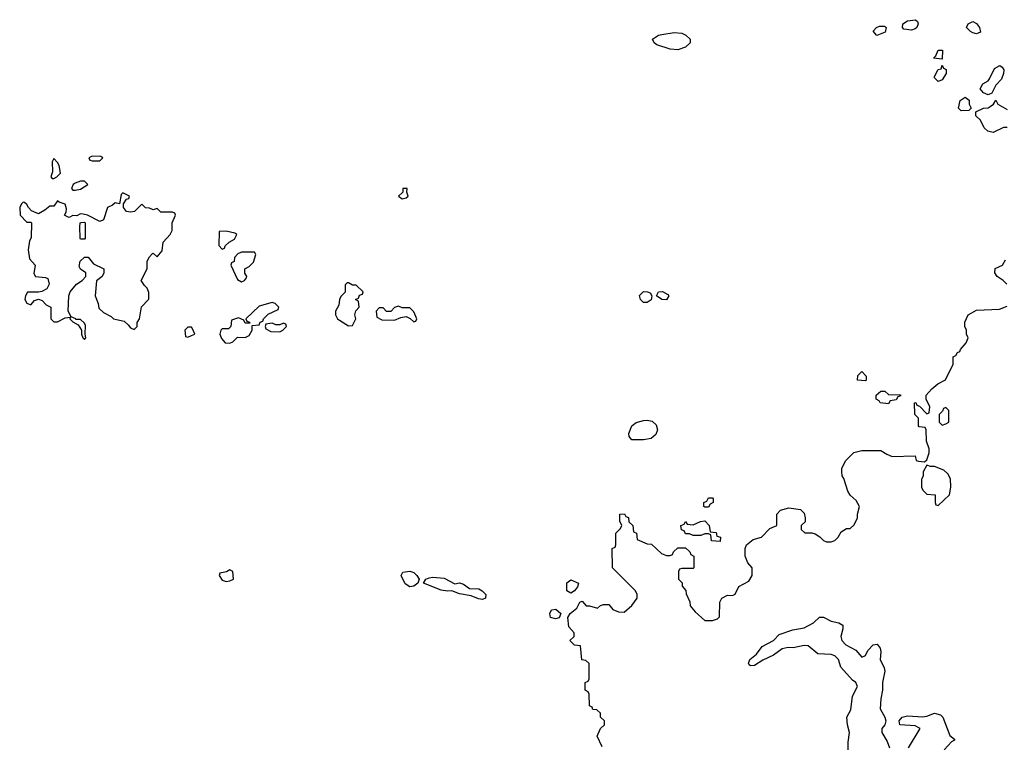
# Model space of a CAD drawing. Header units: inches. Extents: x 2380053 to 2584298, y 380219 to 546618.
# Tile 296 of 656: x 2461832 to 2466975, y 515818 to 519591. Entities that reach past the tile are written whole.
import ezdxf

# ---------------------------------------------------------------- set-up
doc = ezdxf.new("R2010")
doc.units = ezdxf.units.IN
doc.header["$MEASUREMENT"] = 0
doc.layers.add('C4561', color=7, linetype='Continuous')

msp = doc.modelspace()

# ---------------------------------------------------------------- linework, layer by layer
at = {"layer": 'C4561', "color": 2}
for points, elevation in [([(2466310, 519509), (2466290, 519532), (2466308, 519550), (2466323.2, 519556.8), (2466350, 519558), (2466354.4, 519554.4), (2466358, 519550), (2466353.2, 519526.8)], 58), ([(2466490, 519537.2), (2466450, 519542), (2466444, 519550), (2466445.2, 519570), (2466470, 519586), (2466511.3, 519591.3), (2466522, 519582), (2466524.7, 519570), (2466518, 519550), (2466510, 519544)], 58), ([(2466830, 519518), (2466810, 519522), (2466798, 519530), (2466778, 519550), (2466786, 519570), (2466810, 519582), (2466830, 519571.3), (2466844.7, 519550), (2466850, 519526)], 58), ([(2465270, 519433.2), (2465230, 519437.2), (2465160.2, 519460.2), (2465146, 519470), (2465138, 519490), (2465169.3, 519510.7), (2465185.6, 519514.4), (2465250, 519524), (2465290, 519521), (2465312, 519510), (2465334, 519490), (2465334, 519470), (2465310, 519448.7)], 58), ([(2466650, 519386), (2466606, 519390), (2466618, 519402), (2466630, 519432), (2466651.6, 519431.6)], 58), ([(2466630, 519269), (2466610, 519288), (2466609.1, 519290.9), (2466629, 519331), (2466646, 519334), (2466650, 519354), (2466658, 519338), (2466671.6, 519331.6), (2466672, 519310), (2466650, 519278)], 58), ([(2466890, 519199), (2466866, 519210), (2466849, 519231), (2466863.1, 519256.9), (2466890, 519272), (2466898, 519282), (2466923.1, 519336.9), (2466951.6, 519351.6), (2466963.6, 519343.6), (2466972, 519330), (2466971.3, 519310), (2466959.8, 519280.2), (2466931.1, 519248.9), (2466910, 519208)], 58), ([(2466750, 519115.3), (2466735.3, 519130), (2466744, 519170), (2466770, 519186), (2466790.7, 519170.7), (2466791, 519150), (2466802, 519130), (2466790, 519118)], 58), ([(2462210, 518878), (2462194, 518870), (2462198, 518858), (2462210, 518854), (2462250, 518854), (2462266, 518870), (2462256.4, 518876.4)], 62), ([(2462010, 518866), (2462002, 518850), (2462003.6, 518796.4), (2461994, 518770), (2462002, 518762), (2462010, 518762), (2462026, 518770), (2462046, 518790), (2462038, 518830), (2462030, 518846)], 62), ([(2462150, 518748.7), (2462122, 518738), (2462112, 518730), (2462102, 518710), (2462110, 518702), (2462121, 518701), (2462150, 518707.3), (2462188, 518730), (2462170, 518748)], 62), ([(2462370, 518688), (2462362, 518678), (2462354, 518630), (2462330, 518635.3), (2462317.1, 518622.9), (2462291, 518610), (2462270, 518546), (2462250, 518538), (2462186, 518570), (2462163.6, 518576.4), (2462150, 518578), (2462130, 518568), (2462110, 518569), (2462090, 518559), (2462081.2, 518561.2), (2462066, 518570), (2462074, 518586), (2462076, 518604), (2462070, 518628), (2462038, 518638), (2462030, 518646), (2462010, 518618), (2461990, 518618), (2461964, 518596), (2461930, 518578), (2461894, 518594), (2461878, 518610), (2461870, 518626), (2461856.4, 518636.4), (2461850, 518638), (2461842, 518630), (2461832, 518610), (2461834, 518570), (2461870, 518534), (2461890, 518534), (2461894, 518530), (2461891.6, 518451.6), (2461883.6, 518436.4), (2461876, 518390), (2461883.5, 518343.5), (2461912, 518310), (2461905.4, 518265.4), (2461914, 518250), (2461966, 518246), (2461979.8, 518239.8), (2461986.8, 518210), (2461973.4, 518186.6), (2461947.1, 518172.9), (2461930, 518168), (2461872, 518168), (2461862, 518150), (2461858, 518130), (2461870, 518112), (2461890, 518102), (2461910, 518124.7), (2461930, 518132), (2461950, 518124.7), (2461970, 518102), (2461994, 518090), (2461994, 518030), (2462010, 518014), (2462030, 518014), (2462070, 518034), (2462098, 518038), (2462094, 518030), (2462110, 518014), (2462138, 517998), (2462154, 517970), (2462154, 517950), (2462162, 517930), (2462170, 517922), (2462178, 517930), (2462174, 517950), (2462175.3, 517995.3), (2462170, 518006), (2462150, 518026), (2462126, 518026), (2462126, 518030), (2462100.4, 518040.4), (2462086, 518070), (2462088, 518150), (2462095.3, 518170), (2462128.9, 518211.1), (2462158, 518230), (2462178, 518250), (2462178, 518270), (2462148.9, 518288.9), (2462143.1, 518303.1), (2462148.7, 518330), (2462170, 518351.3), (2462190, 518351.3), (2462216.9, 518316.9), (2462272, 518290), (2462272, 518270), (2462262, 518250), (2462232.7, 518227.3), (2462226, 518150), (2462242, 518110), (2462245.4, 518085.4), (2462270, 518062), (2462310, 518042), (2462322, 518030), (2462377.3, 518017.3), (2462398.8, 517998.8), (2462410, 517982), (2462430, 517974), (2462446, 517990), (2462446, 518010), (2462458, 518030), (2462468.4, 518091.6), (2462507.3, 518132.7), (2462507.3, 518167.3), (2462498, 518190), (2462483.1, 518203.1), (2462466, 518230), (2462498, 518290), (2462498, 518330), (2462510, 518354), (2462526, 518370), (2462530, 518372), (2462550, 518354), (2462576.4, 518383.6), (2462582, 518430), (2462618, 518470), (2462628, 518490), (2462628, 518530), (2462646, 518570), (2462642, 518582), (2462630, 518586), (2462570, 518586), (2462550, 518606), (2462530, 518598), (2462510, 518608), (2462490, 518608.7), (2462470, 518628), (2462432, 518590), (2462410, 518586), (2462389.3, 518589.3), (2462374, 518610), (2462374, 518630), (2462390, 518654), (2462402, 518658), (2462406, 518670)], 62), ([(2463855.3, 518710), (2463834, 518710), (2463834, 518690), (2463811.3, 518670), (2463830, 518656), (2463850, 518661), (2463862, 518670), (2463854, 518690)], 62), ([(2462150, 518446), (2462148, 518450), (2462146, 518510), (2462148, 518530), (2462152.7, 518532.7), (2462170, 518534), (2462174, 518530), (2462174, 518450), (2462170, 518446)], 62), ([(2462910, 518488), (2462874, 518486), (2462872.7, 518412.7), (2462890, 518394), (2462902, 518398), (2462906, 518410), (2462926, 518430), (2462954.6, 518445.4), (2462966, 518470), (2462956.4, 518476.4)], 62), ([(2463058, 518378), (2462990, 518378), (2462971.6, 518368.4), (2462954, 518350), (2462951.6, 518328.4), (2462938, 518322), (2462934, 518310), (2462970, 518234), (2462990, 518222), (2463006, 518230), (2463016.4, 518243.6), (2463018, 518250), (2463008, 518268), (2463008, 518290), (2463030, 518302), (2463054, 518326), (2463066, 518366)], 62), ([(2463550, 518218), (2463542, 518218), (2463532.7, 518207.3), (2463532, 518168), (2463510, 518146), (2463502, 518130), (2463499.6, 518100.4), (2463482, 518070), (2463482, 518050), (2463492, 518030), (2463502, 518022), (2463550, 517992), (2463570, 517994), (2463588, 518030), (2463582, 518050), (2463588.4, 518071.6), (2463606, 518090), (2463602, 518122), (2463586, 518130), (2463602, 518138), (2463607.3, 518152.7), (2463622, 518158), (2463626, 518170), (2463590, 518206), (2463570, 518206)], 62), ([(2465090, 518114), (2465074, 518130), (2465069.2, 518150.8), (2465090, 518171.3), (2465111.1, 518171.1), (2465124.7, 518164.7), (2465134, 518150), (2465130, 518128.7), (2465110, 518114)], 58), ([(2465210, 518128.7), (2465186, 518130), (2465158, 518150), (2465169, 518171), (2465190, 518171.3), (2465216.9, 518156.9), (2465222, 518150)], 58), ([(2463150, 518115.3), (2463083.6, 518096.4), (2463014, 518030), (2463018, 518018), (2463032.7, 518012.7), (2463034, 518006), (2463010, 518006), (2463002, 518022), (2462974.6, 518034.6), (2462938, 518022), (2462934, 517990), (2462922, 517978), (2462890, 517978), (2462882, 517970), (2462878, 517950), (2462886.4, 517926.4), (2462904.7, 517904.7), (2462930, 517902), (2462946, 517910), (2462970, 517934), (2463010, 517932), (2463030, 517942), (2463046, 517970), (2463046, 517994), (2463082, 517998), (2463087.3, 518012.7), (2463102, 518018), (2463106, 518030), (2463130, 518054), (2463182, 518078), (2463186, 518090), (2463166, 518110)], 62), ([(2463810, 518095.3), (2463790, 518088), (2463770, 518068), (2463748, 518068), (2463730, 518086), (2463710, 518086), (2463694, 518070), (2463698, 518038), (2463723.6, 518023.6), (2463790, 518022), (2463823.1, 518036.9), (2463850, 518042), (2463872, 518032), (2463890, 518014), (2463902, 518018), (2463906, 518030), (2463890, 518066), (2463870, 518086), (2463830, 518086)], 62), ([(2463210, 518006), (2463190, 517998), (2463170, 517998), (2463150, 518006), (2463118, 518002), (2463114, 517990), (2463118, 517978), (2463143.6, 517963.6), (2463190, 517962), (2463206, 517970), (2463226, 517990), (2463222, 518002)], 62), ([(2462730, 517986), (2462710, 517986), (2462694, 517970), (2462698, 517938), (2462710, 517934), (2462730, 517942), (2462746, 517950), (2462738, 517970)], 62), ([(2466250, 517706), (2466208, 517710), (2466210, 517734), (2466230, 517754), (2466254, 517730), (2466254, 517710)], 58), ([(2466370, 517586), (2466326, 517590), (2466322, 517602), (2466306, 517610), (2466306, 517630), (2466330, 517652), (2466351.6, 517651.6), (2466370, 517634), (2466432.7, 517632.7), (2466432.7, 517627.3), (2466418, 517622), (2466410, 517606), (2466378, 517602)], 58), ([(2466670, 517566), (2466658, 517562), (2466652.7, 517547.3), (2466634, 517530), (2466634, 517490), (2466650, 517474), (2466670, 517482), (2466686, 517490), (2466686, 517550)], 58), ([(2465090, 517397.2), (2465030, 517398), (2465015.3, 517415.3), (2465014, 517430), (2465028.7, 517470), (2465052.5, 517487.5), (2465090, 517498.8), (2465110, 517500.7), (2465134.9, 517494.9), (2465156.1, 517476.1), (2465163, 517450), (2465155.2, 517424.8), (2465130, 517405.2)], 58), ([(2466570, 517266), (2466552, 517230), (2466551.1, 517208.9), (2466542, 517190), (2466542, 517150), (2466550, 517134), (2466570, 517114), (2466614, 517110), (2466614, 517070), (2466618, 517058), (2466630, 517054), (2466688, 517110), (2466695.3, 517150), (2466694.6, 517194.6), (2466680.4, 517220.4), (2466659, 517239), (2466610, 517258), (2466590, 517258)], 58), ([(2465410, 517046), (2465406, 517050), (2465406, 517070), (2465422, 517078), (2465430, 517094), (2465450, 517094), (2465454, 517090), (2465454, 517070), (2465438, 517062), (2465430, 517046)], 58), ([(2465490, 516866), (2465446, 516870), (2465442, 516902), (2465430, 516906), (2465410, 516906), (2465390, 516898), (2465350, 516898), (2465330, 516906), (2465310, 516906), (2465302, 516922), (2465288.4, 516928.4), (2465286, 516950), (2465302, 516958), (2465310, 516972), (2465318, 516958), (2465350, 516954), (2465388.4, 516971.6), (2465410, 516974), (2465434, 516950), (2465438, 516918), (2465470, 516914), (2465474, 516894), (2465492, 516890)], 58), ([(2462930, 516718), (2462911.6, 516708.4), (2462878, 516702), (2462874, 516690), (2462890, 516664.7), (2462910, 516658), (2462930, 516661), (2462948, 516670), (2462946, 516710)], 62), ([(2463870, 516629.3), (2463846.3, 516646.3), (2463824, 516690), (2463832.9, 516707.1), (2463870, 516711.8), (2463890, 516704.4), (2463906, 516690), (2463918.8, 516670), (2463912, 516650), (2463890, 516632.7)], 58), ([(2464105.5, 516645.5), (2464130, 516650.3), (2464150, 516644.4), (2464181.6, 516621.6), (2464230, 516620.4), (2464247.3, 516610), (2464266.8, 516590), (2464264.7, 516570), (2464250, 516564.5), (2464227.7, 516567.7), (2464190, 516583.7), (2464130, 516594), (2464090, 516609.5), (2464067.2, 516607.2), (2464033.4, 516613.4), (2463942, 516650), (2463954, 516670), (2463970, 516677.1), (2463990, 516680.4), (2464050, 516676)], 58), ([(2464710, 516597.2), (2464689.5, 516609.5), (2464689.5, 516650.5), (2464710, 516667.3), (2464750.8, 516650), (2464746, 516630), (2464730, 516609.3)], 58), ([(2464630, 516462.7), (2464604, 516470), (2464601.2, 516490), (2464609.2, 516510), (2464632.7, 516512.7), (2464658, 516490), (2464650, 516469)], 58)]:
    msp.add_lwpolyline(points, close=True, dxfattribs=dict(at, elevation=elevation))
for points, elevation in [([(2466990, 519028.7), (2466971.6, 519028.4), (2466916.9, 519003.1), (2466888.7, 519008.7), (2466870, 519026), (2466850, 519066), (2466826, 519090), (2466826, 519110), (2466866, 519130), (2466890, 519131), (2466902, 519138), (2466918, 519150), (2466930, 519172), (2466942, 519150), (2466990, 519122)], 58), ([(2466988, 518210), (2466969.1, 518229.1), (2466938, 518250), (2466926, 518270), (2466927.3, 518292.7), (2466966, 518310), (2466982, 518338)], 58), ([(2464874.6, 515794.6), (2464848, 515850), (2464866, 515890), (2464886, 515910), (2464886, 515930), (2464866, 515950), (2464866, 515970), (2464847.3, 515987.3), (2464826, 515990), (2464822, 516002), (2464808.4, 516008.4), (2464806, 516070), (2464802, 516082), (2464786, 516090), (2464786, 516130), (2464802, 516138), (2464806, 516150), (2464806, 516230), (2464790, 516246), (2464768.4, 516248.4), (2464762, 516322), (2464730, 516326), (2464706, 516350), (2464728, 516370), (2464728, 516390), (2464700.4, 516420.4), (2464695.3, 516470), (2464708, 516490), (2464742, 516518), (2464758, 516550), (2464770, 516554.8), (2464791.3, 516531.3), (2464808.7, 516531.3), (2464850, 516518), (2464866.6, 516533.4), (2464881.5, 516538.5), (2464910, 516537.3), (2464930, 516511.3), (2464959.6, 516499.6), (2464990, 516498), (2465030, 516532), (2465058, 516570), (2465058, 516590), (2465048, 516610), (2464928, 516730), (2464926, 516830), (2464942, 516838), (2464946, 516850), (2464946, 516910), (2464970, 516934), (2464978, 516950), (2464967.3, 516972.7), (2464966, 517010), (2464991.6, 517011.6), (2464998, 516998), (2465012.7, 516992.7), (2465014, 516970), (2465034, 516950), (2465038, 516918), (2465054, 516910), (2465058, 516878), (2465110, 516854), (2465132.7, 516852.7), (2465183.6, 516803.6), (2465210, 516794), (2465230, 516794), (2465242, 516798), (2465247.3, 516812.7), (2465270, 516834), (2465310, 516834), (2465332.7, 516812.7), (2465338, 516798), (2465354, 516790), (2465354, 516730), (2465350, 516726), (2465290, 516726), (2465278, 516722), (2465274, 516710), (2465274, 516670), (2465291.6, 516651.6), (2465292.7, 516632.7), (2465311.6, 516611.6), (2465312.7, 516592.7), (2465331.6, 516551.6), (2465334, 516530), (2465359.6, 516499.6), (2465410, 516454), (2465450, 516454), (2465476.4, 516463.6), (2465487.3, 516472.7), (2465488.7, 516550), (2465499, 516570), (2465530, 516586), (2465555.3, 516584.7), (2465568.4, 516591.6), (2465588.9, 516631.1), (2465640.4, 516659.6), (2465658, 516690), (2465658, 516730), (2465634.6, 516754.6), (2465621.2, 516790), (2465621.2, 516830), (2465629.2, 516850), (2465662.5, 516877.5), (2465706, 516890), (2465750, 516934), (2465786, 516950), (2465786, 517010), (2465806, 517030), (2465850, 517042), (2465910, 517034), (2465930, 517014), (2465934, 516990), (2465934, 516970), (2465914, 516950), (2465914, 516930), (2465932.7, 516912.7), (2465970, 516912), (2465986.4, 516906.4), (2466011.1, 516891.1), (2466030, 516872), (2466045.4, 516865.4), (2466070, 516864.7), (2466090, 516872), (2466108, 516890), (2466123.1, 516916.9), (2466150, 516934), (2466170, 516934), (2466190, 516954), (2466208, 516990), (2466208, 517010), (2466218, 517050), (2466200.4, 517080.4), (2466170, 517108), (2466158, 517130), (2466136.4, 517196.4), (2466128, 517210), (2466126, 517230), (2466126, 517250), (2466148, 517290), (2466189.1, 517330.9), (2466230, 517342), (2466330, 517342), (2466362, 517322), (2466390, 517311.3), (2466510, 517314), (2466514, 517290), (2466526, 517286), (2466558, 517282), (2466570, 517294), (2466582, 517330), (2466582, 517350), (2466568, 517390), (2466566, 517450), (2466562, 517462), (2466530, 517466), (2466526, 517470), (2466526, 517510), (2466508, 517530), (2466506, 517590), (2466512.7, 517592.7), (2466518, 517578), (2466532.7, 517572.7), (2466570, 517534), (2466582, 517538), (2466586, 517570), (2466566, 517610), (2466566, 517630), (2466596.4, 517663.6), (2466628, 517690), (2466668.4, 517711.6), (2466707.3, 517792.7), (2466708.4, 517831.6), (2466722, 517838), (2466730, 517854), (2466742, 517858), (2466746, 517870), (2466776.4, 517903.6), (2466786, 517930), (2466778, 517950), (2466778, 517970), (2466768.7, 517990), (2466768.7, 518011.3), (2466786, 518050), (2466830, 518074.8), (2466950, 518080.7), (2466990, 518096)], 58), ([(2466159, 515770), (2466158.6, 515818.6), (2466166.6, 515870), (2466155.1, 515910), (2466152.7, 515950), (2466173, 515987), (2466181.6, 516058.4), (2466209, 516110), (2466199, 516130), (2466182.4, 516142.4), (2466121.6, 516210), (2466109.4, 516250), (2466090, 516269.4), (2466070, 516276.9), (2466000.8, 516280.8), (2465950, 516322), (2465930, 516322.9), (2465871.7, 516311.7), (2465846.4, 516313.6), (2465814.4, 516305.6), (2465770, 516272.7), (2465713.4, 516246.6), (2465670, 516219), (2465650, 516218), (2465643.1, 516223.1), (2465638, 516230), (2465646, 516250), (2465681.2, 516278.8), (2465710, 516318), (2465768.7, 516350), (2465798.6, 516381.4), (2465870, 516404.9), (2465930, 516415.5), (2465978, 516442), (2466010, 516471.3), (2466030, 516471), (2466070, 516450.8), (2466110, 516442.8), (2466130.7, 516430.7), (2466131, 516411), (2466120.5, 516370), (2466125.5, 516350), (2466147.8, 516327.7), (2466199.5, 516299.5), (2466230, 516262.8), (2466250, 516271.3), (2466262.9, 516297.1), (2466290, 516326.8), (2466311.3, 516330), (2466326.8, 516310), (2466330.8, 516290), (2466327.3, 516250), (2466347.7, 516207.7), (2466350.8, 516190), (2466339.1, 516130), (2466339.3, 516090), (2466330, 516046), (2466326.2, 515993.8), (2466350.5, 515950), (2466356.3, 515930), (2466350.6, 515909.4), (2466336, 515890), (2466334.8, 515870), (2466363, 515823), (2466376, 515790)], 54), ([(2466474, 515790), (2466535.3, 515890), (2466510, 515904), (2466429.3, 515909.3), (2466425.2, 515930), (2466442, 515950), (2466470, 515956.3), (2466550, 515950.6), (2466570, 515954), (2466610.6, 515970.6), (2466641, 515961), (2466654, 515950), (2466690, 515854), (2466714, 515834), (2466714, 515830), (2466699.6, 515820.4), (2466661.4, 515778.6)], 54)]:
    msp.add_lwpolyline(points, dxfattribs=dict(at, elevation=elevation))

doc.saveas('drawing.dxf')
